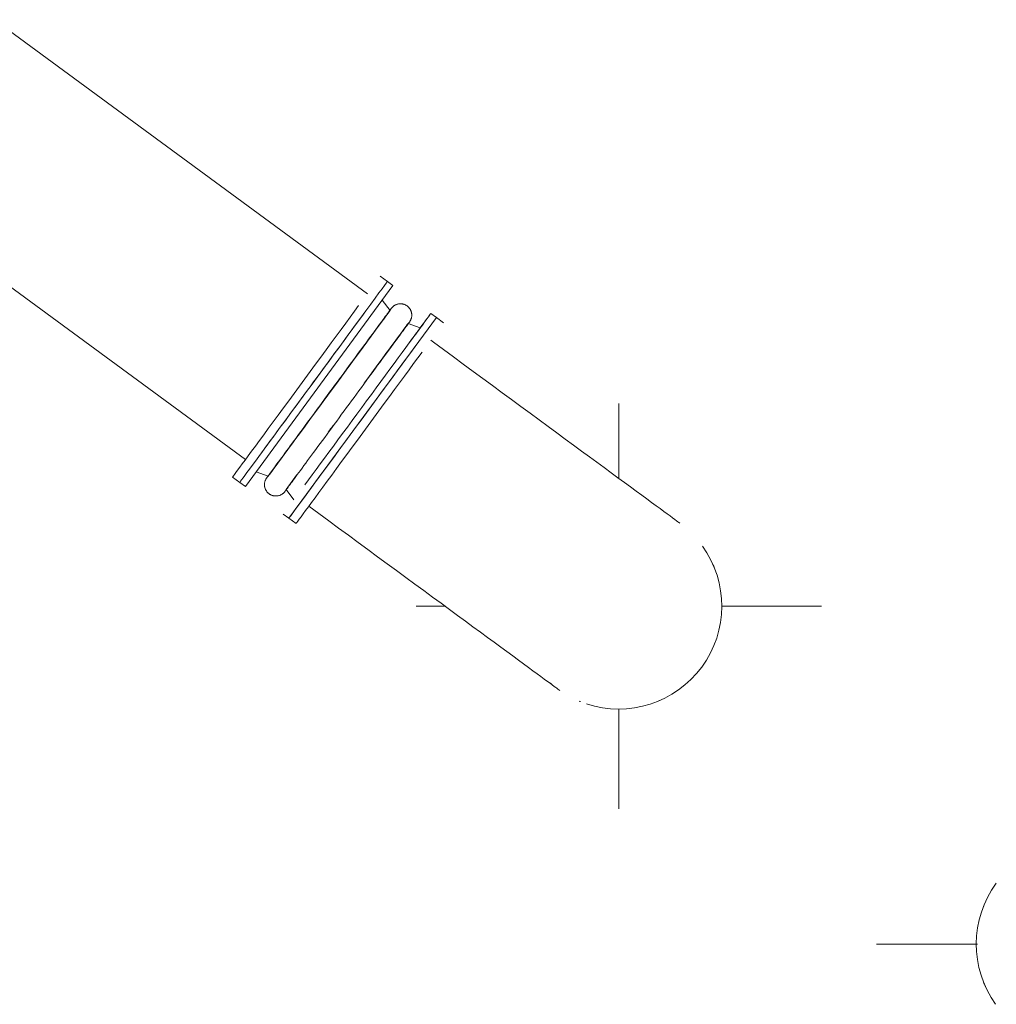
# Model space of a CAD drawing. Header units: metres. Extents: x 135583 to 135939, y 457896 to 458258.
# Tile 523 of 599: x 135698.57 to 135703.39, y 458159.06 to 458163.91. Entities that reach past the tile are written whole.
import ezdxf

# ---------------------------------------------------------------- set-up
doc = ezdxf.new("R2010")
doc.units = ezdxf.units.M
doc.layers.add('NIEUWE INSTALLATIE', color=250, linetype='Continuous', lineweight=0)

msp = doc.modelspace()

# ---------------------------------------------------------------- linework, layer by layer
at = {"layer": 'NIEUWE INSTALLATIE'}
for p, q in [((135700.289, 458162.562), (135698.4484, 458163.9142)), ((135697.8469, 458163.0955), (135699.6875, 458161.7432)), ((135700.388, 458162.6224), (135700.3525, 458162.6484)), ((135700.6652, 458162.4187), (135700.6298, 458162.4447)), ((135701.5291, 458161.6501), (135701.5291, 458162.0205)), ((135699.6243, 458161.6572), (135699.6598, 458161.6311)), ((135699.9015, 458161.4535), (135699.937, 458161.4274)), ((135700.5291, 458161.0205), (135700.6712, 458161.0205)), ((135702.0373, 458161.0205), (135702.5291, 458161.0205)), ((135701.5291, 458160.0205), (135701.5291, 458160.5111)), ((135702.8007, 458159.3516), (135703.298, 458159.3516))]:
    msp.add_line(p, q, dxfattribs=at)
at = {"layer": 'NIEUWE INSTALLATIE', "extrusion": (0, 0, -1)}
for p, q in [((135700.4154, 458162.6022), (135700.388, 458162.6224)), ((135699.6872, 458161.611), (135700.4154, 458162.6022)), ((135700.4012, 458162.4799), (135700.3627, 458162.5305)), ((135700.392, 458162.4673), (135700.3975, 458162.4748)), ((135700.6298, 458162.4447), (135699.9015, 458161.4535)), ((135700.4956, 458162.4208), (135700.495, 458162.4199)), ((135700.6298, 458162.4447), (135700.6024, 458162.4649)), ((135700.3936, 458162.2837), (135700.4733, 458162.3922)), ((135700.5497, 458162.3931), (135700.4899, 458162.4147)), ((135699.9568, 458161.8749), (135699.983, 458161.9106)), ((135699.7997, 458161.6611), (135699.8377, 458161.7128)), ((135699.7399, 458161.6827), (135699.7997, 458161.6611)), ((135699.7939, 458161.6551), (135699.7945, 458161.6559)), ((135699.8883, 458161.596), (135699.9397, 458161.6659)), ((135699.6598, 458161.6311), (135699.6872, 458161.611)), ((135699.8883, 458161.596), (135699.9268, 458161.5453)), ((135699.8741, 458161.4736), (135699.9015, 458161.4535))]:
    msp.add_line(p, q, dxfattribs=at)
at = {"layer": 'NIEUWE INSTALLATIE', "extrusion": (0, 0, -1), "flags": 128}
for points in [[(-135700.4052, 458162.4872), (-135700.4046, 458162.4863), (-135700.4029, 458162.484), (-135700.4007, 458162.481), (-135700.398, 458162.4773), (-135700.3949, 458162.473), (-135700.3912, 458162.4681), (-135700.3871, 458162.4625), (-135700.3826, 458162.4563), (-135700.3776, 458162.4495), (-135700.3721, 458162.4421), (-135700.3662, 458162.434), (-135700.3599, 458162.4254), (-135700.3532, 458162.4163), (-135700.346, 458162.4066), (-135700.3385, 458162.3963), (-135700.3306, 458162.3855), (-135700.3223, 458162.3742), (-135700.3136, 458162.3625), (-135700.3046, 458162.3502), (-135700.2953, 458162.3376), (-135700.2857, 458162.3245), (-135700.2758, 458162.311), (-135700.2656, 458162.2971), (-135700.2551, 458162.2828), (-135700.2444, 458162.2682), (-135700.2334, 458162.2533), (-135700.2223, 458162.2381), (-135700.2109, 458162.2227), (-135700.1994, 458162.2069), (-135700.1877, 458162.191), (-135700.1758, 458162.1749), (-135700.1639, 458162.1586), (-135700.1518, 458162.1422), (-135700.1396, 458162.1257), (-135700.1274, 458162.109), (-135700.1152, 458162.0924), (-135700.1029, 458162.0756), (-135700.0906, 458162.0589), (-135700.0783, 458162.0422), (-135700.0661, 458162.0255), (-135700.0539, 458162.009), (-135700.0418, 458161.9925), (-135700.0298, 458161.9761), (-135700.0179, 458161.9599), (-135700.0061, 458161.9439), (-135699.9945, 458161.928), (-135699.983, 458161.9124), (-135699.9717, 458161.8971), (-135699.9607, 458161.882), (-135699.9498, 458161.8673), (-135699.9392, 458161.8528), (-135699.9288, 458161.8387), (-135699.9188, 458161.825), (-135699.909, 458161.8117), (-135699.8995, 458161.7988), (-135699.8903, 458161.7863), (-135699.8815, 458161.7743), (-135699.873, 458161.7627), (-135699.8649, 458161.7517), (-135699.8572, 458161.7412), (-135699.8498, 458161.7311), (-135699.8429, 458161.7217), (-135699.8363, 458161.7128), (-135699.8302, 458161.7044), (-135699.8245, 458161.6967), (-135699.8192, 458161.6895), (-135699.8144, 458161.683), (-135699.8101, 458161.6771), (-135699.8062, 458161.6718), (-135699.8028, 458161.6672), (-135699.7999, 458161.6631), (-135699.7974, 458161.6598), (-135699.7954, 458161.6571), (-135699.7945, 458161.6559)], [(-135700.4052, 458162.4872), (-135700.4062, 458162.4885), (-135700.4067, 458162.4892), (-135700.4068, 458162.4893)], [(-135700.4068, 458162.4893), (-135700.4066, 458162.489), (-135700.4058, 458162.488)], [(-135700.4068, 458162.4893), (-135700.4082, 458162.4911), (-135700.4096, 458162.4928), (-135700.4111, 458162.4945), (-135700.4127, 458162.4961), (-135700.4143, 458162.4976), (-135700.416, 458162.4991), (-135700.4178, 458162.5005), (-135700.4196, 458162.5018), (-135700.4214, 458162.5031), (-135700.4233, 458162.5043), (-135700.4253, 458162.5054), (-135700.4273, 458162.5064), (-135700.4293, 458162.5074), (-135700.4314, 458162.5082), (-135700.4335, 458162.509), (-135700.4356, 458162.5097), (-135700.4377, 458162.5103), (-135700.4399, 458162.5109), (-135700.4421, 458162.5113), (-135700.4443, 458162.5117), (-135700.4466, 458162.5119), (-135700.4488, 458162.5121), (-135700.451, 458162.5122), (-135700.4533, 458162.5122), (-135700.4555, 458162.5121), (-135700.4578, 458162.5119), (-135700.46, 458162.5116), (-135700.4622, 458162.5113), (-135700.4644, 458162.5108), (-135700.4666, 458162.5103), (-135700.4687, 458162.5096), (-135700.4709, 458162.5089), (-135700.473, 458162.5081), (-135700.475, 458162.5073), (-135700.477, 458162.5063), (-135700.479, 458162.5052), (-135700.481, 458162.5041), (-135700.4829, 458162.5029), (-135700.4847, 458162.5017), (-135700.4865, 458162.5003), (-135700.4883, 458162.4989), (-135700.4899, 458162.4974), (-135700.4916, 458162.4959), (-135700.4931, 458162.4943), (-135700.4946, 458162.4926), (-135700.496, 458162.4908), (-135700.4974, 458162.4891), (-135700.4987, 458162.4872), (-135700.4999, 458162.4853), (-135700.501, 458162.4834), (-135700.5021, 458162.4814), (-135700.503, 458162.4794), (-135700.5039, 458162.4773), (-135700.5047, 458162.4752), (-135700.5054, 458162.4731), (-135700.5061, 458162.471), (-135700.5066, 458162.4688), (-135700.5071, 458162.4666), (-135700.5075, 458162.4644), (-135700.5078, 458162.4622), (-135700.508, 458162.4599), (-135700.5081, 458162.4577), (-135700.5081, 458162.4554), (-135700.508, 458162.4532), (-135700.5078, 458162.451), (-135700.5076, 458162.4487), (-135700.5073, 458162.4465), (-135700.5068, 458162.4443), (-135700.5063, 458162.4421), (-135700.5057, 458162.44), (-135700.505, 458162.4378), (-135700.5042, 458162.4357), (-135700.5034, 458162.4337), (-135700.5025, 458162.4316), (-135700.5014, 458162.4296), (-135700.5003, 458162.4277), (-135700.4992, 458162.4258), (-135700.4979, 458162.4239), (-135700.4966, 458162.4221), (-135700.4952, 458162.4203), (-135700.4937, 458162.4186), (-135700.4922, 458162.417), (-135700.4906, 458162.4154), (-135700.4899, 458162.4147)], [(-135700.4956, 458162.4208), (-135700.4966, 458162.4221), (-135700.4971, 458162.4228), (-135700.4972, 458162.4229)], [(-135700.4972, 458162.4229), (-135700.497, 458162.4226), (-135700.4962, 458162.4216)], [(-135699.8843, 458161.5887), (-135699.8849, 458161.5895), (-135699.8866, 458161.5919), (-135699.8888, 458161.5949), (-135699.8915, 458161.5985), (-135699.8947, 458161.6028), (-135699.8983, 458161.6078), (-135699.9024, 458161.6133), (-135699.907, 458161.6195), (-135699.912, 458161.6264), (-135699.9174, 458161.6338), (-135699.9233, 458161.6418), (-135699.9296, 458161.6504), (-135699.9364, 458161.6596), (-135699.9435, 458161.6693), (-135699.9511, 458161.6795), (-135699.959, 458161.6903), (-135699.9673, 458161.7016), (-135699.9759, 458161.7134), (-135699.9849, 458161.7256), (-135699.9942, 458161.7383), (-135700.0038, 458161.7514), (-135700.0137, 458161.7649), (-135700.024, 458161.7788), (-135700.0344, 458161.793), (-135700.0451, 458161.8076), (-135700.0561, 458161.8225), (-135700.0673, 458161.8377), (-135700.0786, 458161.8532), (-135700.0902, 458161.8689), (-135700.1019, 458161.8848), (-135700.1137, 458161.9009), (-135700.1257, 458161.9172), (-135700.1377, 458161.9336), (-135700.1499, 458161.9502), (-135700.1621, 458161.9668), (-135700.1744, 458161.9835), (-135700.1866, 458162.0002), (-135700.1989, 458162.0169), (-135700.2112, 458162.0336), (-135700.2234, 458162.0503), (-135700.2356, 458162.0669), (-135700.2477, 458162.0834), (-135700.2598, 458162.0997), (-135700.2717, 458162.1159), (-135700.2835, 458162.132), (-135700.2951, 458162.1478), (-135700.3065, 458162.1634), (-135700.3178, 458162.1787), (-135700.3289, 458162.1938), (-135700.3397, 458162.2086), (-135700.3503, 458162.223), (-135700.3607, 458162.2371), (-135700.3708, 458162.2508), (-135700.3806, 458162.2642), (-135700.39, 458162.2771), (-135700.3992, 458162.2895), (-135700.408, 458162.3016), (-135700.4165, 458162.3131), (-135700.4246, 458162.3241), (-135700.4324, 458162.3347), (-135700.4397, 458162.3447), (-135700.4467, 458162.3542), (-135700.4532, 458162.3631), (-135700.4594, 458162.3714), (-135700.465, 458162.3791), (-135700.4703, 458162.3863), (-135700.4751, 458162.3928), (-135700.4794, 458162.3988), (-135700.4833, 458162.404), (-135700.4867, 458162.4087), (-135700.4897, 458162.4127), (-135700.4921, 458162.416), (-135700.4941, 458162.4187), (-135700.495, 458162.4199)], [(-135699.8827, 458161.5865), (-135699.8814, 458161.5847), (-135699.8799, 458161.583), (-135699.8784, 458161.5814), (-135699.8769, 458161.5797), (-135699.8752, 458161.5782), (-135699.8735, 458161.5767), (-135699.8718, 458161.5753), (-135699.87, 458161.574), (-135699.8681, 458161.5727), (-135699.8662, 458161.5715), (-135699.8643, 458161.5704), (-135699.8623, 458161.5694), (-135699.8602, 458161.5685), (-135699.8582, 458161.5676), (-135699.8561, 458161.5668), (-135699.8539, 458161.5661), (-135699.8518, 458161.5655), (-135699.8496, 458161.565), (-135699.8474, 458161.5645), (-135699.8452, 458161.5642), (-135699.843, 458161.5639), (-135699.8407, 458161.5637), (-135699.8385, 458161.5637), (-135699.8362, 458161.5637), (-135699.834, 458161.5638), (-135699.8318, 458161.5639), (-135699.8295, 458161.5642), (-135699.8273, 458161.5646), (-135699.8251, 458161.565), (-135699.823, 458161.5656), (-135699.8208, 458161.5662), (-135699.8187, 458161.5669), (-135699.8166, 458161.5677), (-135699.8145, 458161.5686), (-135699.8125, 458161.5695), (-135699.8105, 458161.5706), (-135699.8086, 458161.5717), (-135699.8067, 458161.5729), (-135699.8048, 458161.5742), (-135699.803, 458161.5755), (-135699.8013, 458161.5769), (-135699.7996, 458161.5784), (-135699.798, 458161.58), (-135699.7964, 458161.5816), (-135699.7949, 458161.5833), (-135699.7935, 458161.585), (-135699.7922, 458161.5868), (-135699.7909, 458161.5886), (-135699.7897, 458161.5905), (-135699.7885, 458161.5924), (-135699.7875, 458161.5944), (-135699.7865, 458161.5965), (-135699.7856, 458161.5985), (-135699.7848, 458161.6006), (-135699.7841, 458161.6027), (-135699.7835, 458161.6049), (-135699.7829, 458161.6071), (-135699.7824, 458161.6092), (-135699.7821, 458161.6115), (-135699.7818, 458161.6137), (-135699.7816, 458161.6159), (-135699.7815, 458161.6182), (-135699.7815, 458161.6204), (-135699.7815, 458161.6226), (-135699.7817, 458161.6249), (-135699.7819, 458161.6271), (-135699.7823, 458161.6293), (-135699.7827, 458161.6315), (-135699.7832, 458161.6337), (-135699.7838, 458161.6359), (-135699.7845, 458161.638), (-135699.7853, 458161.6401), (-135699.7861, 458161.6422), (-135699.7871, 458161.6442), (-135699.7881, 458161.6462), (-135699.7892, 458161.6482), (-135699.7904, 458161.6501), (-135699.7916, 458161.6519), (-135699.7923, 458161.6529)], [(-135699.7939, 458161.6551), (-135699.7929, 458161.6537), (-135699.7924, 458161.653), (-135699.7923, 458161.6529)], [(-135699.7923, 458161.6529), (-135699.7926, 458161.6533), (-135699.7933, 458161.6543)], [(-135699.8843, 458161.5887), (-135699.8833, 458161.5873), (-135699.8828, 458161.5866), (-135699.8827, 458161.5865)], [(-135699.8827, 458161.5865), (-135699.883, 458161.5869), (-135699.8837, 458161.5879)]]:
    msp.add_lwpolyline(points, dxfattribs=at)
at = {"layer": 'NIEUWE INSTALLATIE', "flags": 128}
for points in [[(135701.8299, 458161.4299), (135701.8289, 458161.4306), (135701.826, 458161.4328), (135701.8211, 458161.4364), (135701.8142, 458161.4415), (135701.8054, 458161.4479), (135701.7947, 458161.4558), (135701.7821, 458161.4651), (135701.7676, 458161.4757), (135701.7512, 458161.4878), (135701.7329, 458161.5012), (135701.7129, 458161.5159), (135701.6911, 458161.5319), (135701.6676, 458161.5492), (135701.6423, 458161.5678), (135701.6154, 458161.5875), (135701.5868, 458161.6085), (135701.5567, 458161.6306), (135701.5251, 458161.6539), (135701.492, 458161.6782), (135701.4574, 458161.7036), (135701.4215, 458161.73), (135701.3843, 458161.7573), (135701.3458, 458161.7856), (135701.3061, 458161.8147), (135701.2653, 458161.8447), (135701.2235, 458161.8755), (135701.1806, 458161.907), (135701.1368, 458161.9391), (135701.0922, 458161.9719), (135701.0468, 458162.0053), (135701.0006, 458162.0392), (135700.9539, 458162.0735), (135700.9065, 458162.1083), (135700.8587, 458162.1434), (135700.8105, 458162.1789), (135700.7619, 458162.2146), (135700.7131, 458162.2504), (135700.6641, 458162.2864), (135700.615, 458162.3225), (135700.6017, 458162.3322)], [(135700.0002, 458161.5135), (135700.0493, 458161.4774), (135700.0983, 458161.4414), (135700.1472, 458161.4054), (135700.1959, 458161.3697), (135700.2442, 458161.3342), (135700.2921, 458161.299), (135700.3396, 458161.2641), (135700.3865, 458161.2296), (135700.4328, 458161.1956), (135700.4785, 458161.1621), (135700.5233, 458161.1291), (135700.5673, 458161.0968), (135700.6104, 458161.0651), (135700.6526, 458161.0342), (135700.6937, 458161.004), (135700.7336, 458160.9746), (135700.7725, 458160.9461), (135700.81, 458160.9185), (135700.8463, 458160.8918), (135700.8812, 458160.8662), (135700.9147, 458160.8416), (135700.9468, 458160.818), (135700.9773, 458160.7956), (135701.0063, 458160.7743), (135701.0337, 458160.7542), (135701.0594, 458160.7353), (135701.0834, 458160.7177), (135701.1057, 458160.7013), (135701.1262, 458160.6862), (135701.1449, 458160.6725), (135701.1618, 458160.6601), (135701.1768, 458160.649), (135701.1899, 458160.6394), (135701.2012, 458160.6311), (135701.2105, 458160.6243), (135701.2179, 458160.6189), (135701.2233, 458160.6149), (135701.2268, 458160.6123), (135701.2283, 458160.6112)]]:
    msp.add_lwpolyline(points, dxfattribs=at)
at = {"layer": 'NIEUWE INSTALLATIE'}
for centre, start, end in [((135701.5291, 458161.0205), 323.696, 35.696), ((135701.5291, 458161.0205), 21.5681, 24.0338), ((135701.5291, 458161.0205), 336.5681, 338.3835), ((135701.5291, 458161.0205), 251.696, 323.696), ((135701.5291, 458161.0205), 228.5833, 230.2375), ((135701.5291, 458161.0205), 233.696, 235.0809), ((135701.5291, 458161.0205), 247.5, 248.2078), ((135701.5291, 458161.0205), 291.5681, 293.3835), ((135703.8007, 458159.3516), 143.696, 215.696), ((135703.8007, 458159.3516), 156.5681, 158.3835), ((135703.8007, 458159.3516), 201.5681, 204.0338)]:
    msp.add_arc(centre, 0.508, start, end, dxfattribs=at)
at = {"layer": 'NIEUWE INSTALLATIE', "extrusion": (0, 0, -1)}
for centre, major_axis, start_param, end_param in [((135700.0239, 458162.1267), (0.3641, 0.4956), 3.926991, 7.068583), ((135700.1004, 458162.0705), (0.3008, 0.4094), 0.785398, 6.283185), ((135700.2383, 458161.9692), (0.3641, 0.4956), 3.926991, 7.068584), ((135700.1004, 458162.0705), (0.3008, 0.4094), 5.002124, 7.628227), ((135700.1891, 458162.0054), (0.3008, 0.4094), 0, 1.285503), ((135700.1891, 458162.0054), (0.3008, 0.4094), 0, 0.791592), ((135700.1004, 458162.0705), (0.3008, 0.4094), 1.082951, 1.102202), ((135700.1891, 458162.0054), (0.3008, 0.4094), 1.026257, 1.144629), ((135700.1891, 458162.0054), (0.3008, 0.4094), 1.804712, 1.884956)]:
    msp.add_ellipse(centre, major_axis=major_axis, ratio=0.000001, start_param=start_param, end_param=end_param, dxfattribs=at)
at = {"layer": 'NIEUWE INSTALLATIE'}
for centre in [(135699.9884, 458162.1528), (135700.0239, 458162.1267), (135700.2657, 458161.9491), (135700.3011, 458161.9231)]:
    msp.add_ellipse(centre, major_axis=(0.3641, 0.4956), ratio=0.000001, start_param=0.785398, end_param=3.141593, dxfattribs=at)

doc.saveas('drawing.dxf')
